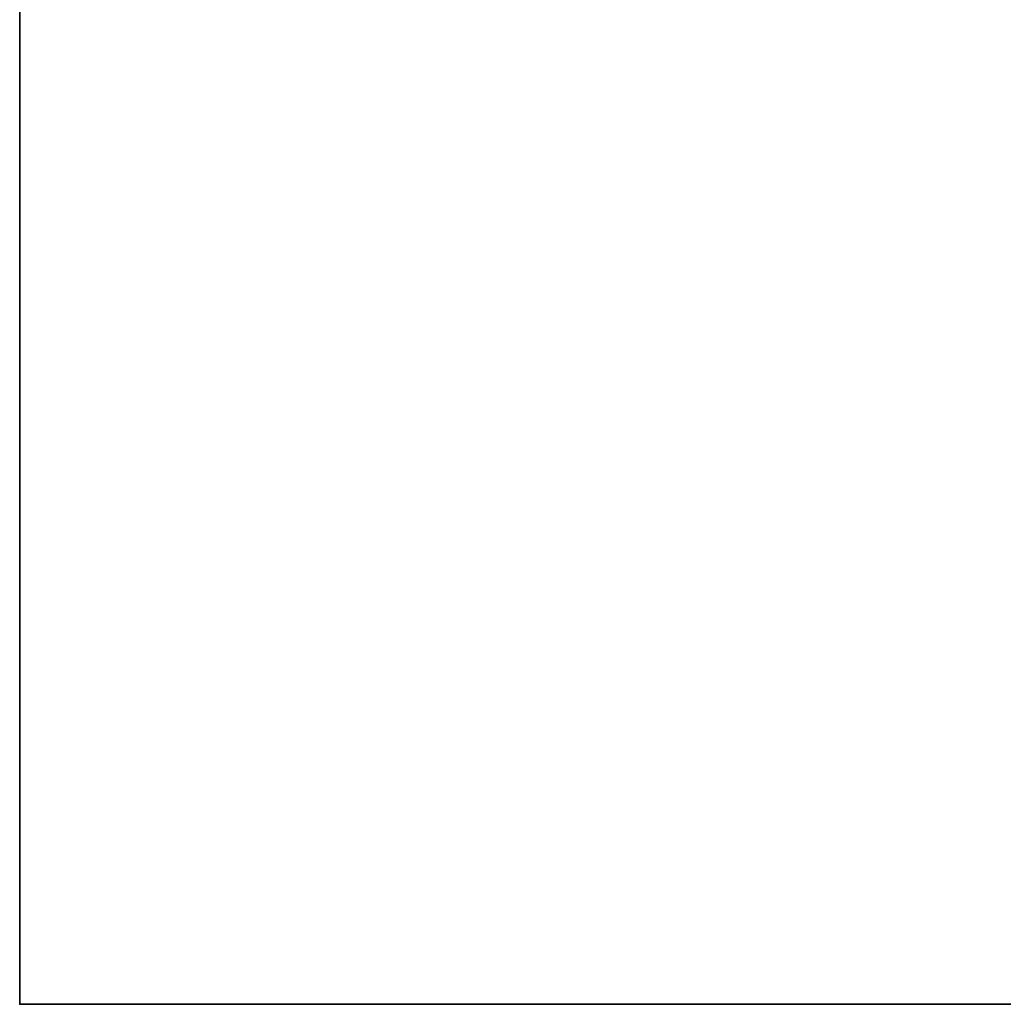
# Model space of a CAD drawing. Header units: millimetres. Extents: x -503 to 6703, y -110 to 193.
# Tile 285 of 656: x 947 to 1042, y -14 to 81. Entities that reach past the tile are written whole.
import ezdxf

# ---------------------------------------------------------------- set-up
doc = ezdxf.new("R2010")
doc.units = ezdxf.units.MM
doc.layers.add('151', color=7, linetype='Continuous', true_color=0xffffff)

# ---------------------------------------------------------------- blocks, each defined once
blk = doc.blocks.new('UG_SURFACE_002')
at = {"layer": '151', "color": 252, "linetype": 'Continuous', "lineweight": 35}
for points in [[(947.5, -14, -7.75), (947.5, 174.4, -7.75), (1097.5, 174.4, -7.75), (1097.5, -14, -7.75)], [(947.5, -14, 2212.25), (947.5, 174.4, 2212.25), (947.5, 174.4, -7.75), (947.5, -14, -7.75)], [(2052.5, -14, 2212.25), (2052.5, 174.4, 2212.25), (947.5, 174.4, 2212.25), (947.5, -14, 2212.25)], [(2052.5, -14, 2212.25), (947.5, -14, 2212.25), (1097.5, -14, 2062.25), (1902.5, -14, 2062.25)], [(947.5, -14, 2212.25), (947.5, -14, -7.75), (1097.5, -14, -7.75), (1097.5, -14, 2062.25)]]:
    blk.add_3dface(points, dxfattribs=at)

msp = doc.modelspace()

# ---------------------------------------------------------------- linework, layer by layer
at = {"layer": '151', "color": 252, "linetype": 'Continuous', "lineweight": -3, "true_color": 0x939598}
for p, q in [((947.5, -14, 2212.25), (947.5, 174.4, 2212.25)), ((947.5, 174.4, -7.75), (947.5, -14, -7.75)), ((947.5, -14, -7.75), (947.5, -14, 2212.25)), ((947.5, -14, 2212.25), (2052.5, -14, 2212.25)), ((947.5, -14, -7.75), (1097.5, -14, -7.75)), ((947.5, -14, -7.75), (947.5, -14, 2212.25))]:
    msp.add_line(p, q, dxfattribs=at)

# ---------------------------------------------------------------- block references
msp.add_blockref('UG_SURFACE_002', (0, 0), dxfattribs=at)

doc.saveas('drawing.dxf')
